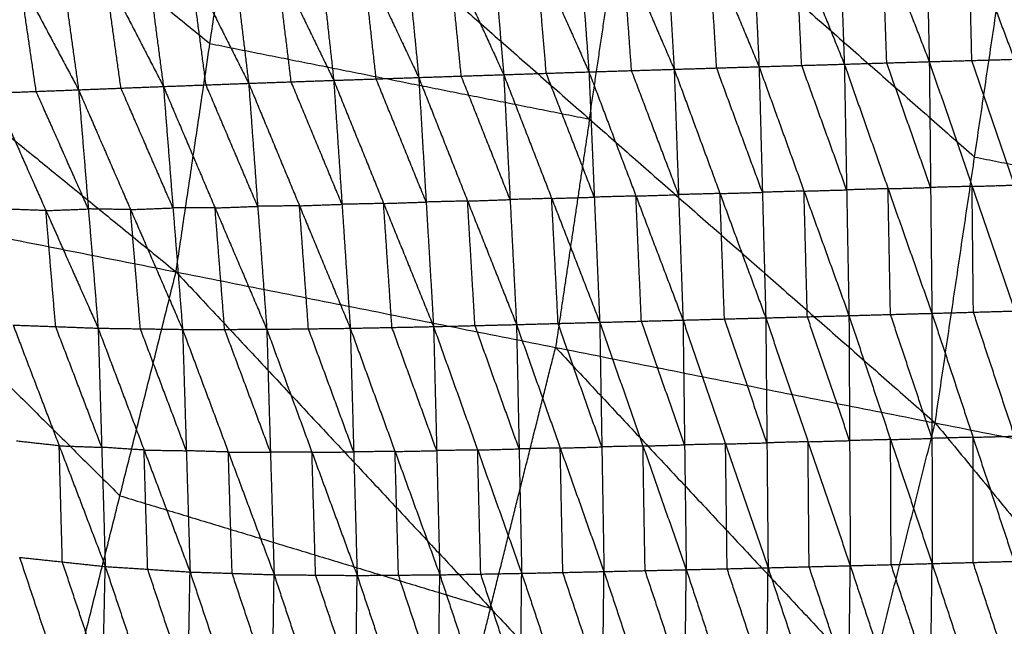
# Model space of a CAD drawing. Header units: millimetres. Extents: x -106 to 110, y -96 to 120.
# Tile 615 of 656: x 50 to 60, y -2 to 5. Entities that reach past the tile are written whole.
import ezdxf

# ---------------------------------------------------------------- set-up
doc = ezdxf.new("R2010")
doc.units = ezdxf.units.MM
doc.header["$MEASUREMENT"] = 0
doc.layers.add('Default', color=7, linetype='Continuous', true_color=0x000000)

msp = doc.modelspace()

# ---------------------------------------------------------------- linework, layer by layer
at = {"layer": 'Default'}
for points in [[(44.533, 7.748, 3.809), (48.017, 4.911, 3.835), (51.501, 2.073, 3.861)], [(48.382, 7.369, 3.835), (50.124, 5.951, 3.848), (51.866, 4.532, 3.861)], [(51.501, 2.073, 3.861), (51.866, 4.532, 3.861), (52.23, 6.99, 3.861)], [(52.23, 6.99, 3.861), (55.953, 3.719, 3.907), (59.675, 0.447, 3.952)], [(58.606, 6.919, -1.709), (58.651, 5.615, -2.208), (58.697, 4.31, -2.707)], [(58.606, 6.919, -1.709), (59.109, 5.628, -2.196), (59.612, 4.337, -2.683)], [(59.552, 6.948, -1.688), (59.582, 5.643, -2.185), (59.612, 4.337, -2.683)], [(59.552, 6.948, -1.688), (60.04, 5.656, -2.173), (60.528, 4.363, -2.658)], [(54.809, 6.792, -1.761), (54.919, 5.495, -2.268), (55.029, 4.197, -2.775)], [(54.809, 6.792, -1.761), (55.378, 5.51, -2.263), (55.947, 4.227, -2.766)], [(55.758, 6.826, -1.754), (55.852, 5.526, -2.26), (55.947, 4.227, -2.766)], [(55.758, 6.826, -1.754), (56.311, 5.541, -2.252), (56.865, 4.255, -2.75)], [(56.708, 6.859, -1.743), (56.787, 5.557, -2.246), (56.865, 4.255, -2.75)], [(56.708, 6.859, -1.743), (57.243, 5.571, -2.236), (57.779, 4.283, -2.73)], [(57.655, 6.889, -1.727), (57.717, 5.586, -2.229), (57.779, 4.283, -2.73)], [(57.655, 6.889, -1.727), (58.176, 5.6, -2.217), (58.697, 4.31, -2.707)], [(52.914, 6.712, -1.758), (53.057, 5.424, -2.264), (53.199, 4.136, -2.769)], [(52.914, 6.712, -1.758), (53.514, 5.439, -2.267), (54.114, 4.167, -2.777)], [(53.859, 6.755, -1.763), (53.987, 5.461, -2.27), (54.114, 4.167, -2.777)], [(53.859, 6.755, -1.763), (54.444, 5.476, -2.269), (55.029, 4.197, -2.775)], [(51.033, 6.592, -1.723), (51.199, 5.331, -2.22), (51.365, 4.07, -2.717)], [(51.033, 6.592, -1.723), (51.658, 5.348, -2.236), (52.283, 4.104, -2.75)], [(51.973, 6.659, -1.745), (52.128, 5.381, -2.247), (52.283, 4.104, -2.75)], [(51.973, 6.659, -1.745), (52.586, 5.397, -2.257), (53.199, 4.136, -2.769)], [(55.953, 3.719, 3.907), (56.165, 5.15, 3.907), (56.377, 6.582, 3.907)], [(56.377, 6.582, 3.907), (58.239, 4.946, 3.929), (60.1, 3.31, 3.952)], [(50.106, 6.508, -1.689), (50.279, 5.271, -2.178), (50.451, 4.034, -2.666)], [(50.106, 6.508, -1.689), (50.736, 5.289, -2.203), (51.365, 4.07, -2.717)], [(49.187, 6.404, -1.642), (49.819, 5.219, -2.154), (50.451, 4.034, -2.666)], [(59.675, 0.447, 3.952), (60.1, 3.31, 3.952), (60.525, 6.173, 3.952)], [(59.154, 4.324, -2.695), (59.131, 4.976, -2.445), (59.109, 5.628, -2.196)], [(60.07, 4.35, -2.67), (60.055, 5.003, -2.421), (60.04, 5.656, -2.173)], [(56.406, 4.241, -2.758), (56.359, 4.891, -2.505), (56.311, 5.541, -2.252)], [(57.322, 4.269, -2.74), (57.283, 4.92, -2.488), (57.243, 5.571, -2.236)], [(58.238, 4.297, -2.719), (58.207, 4.948, -2.468), (58.176, 5.6, -2.217)], [(53.656, 4.151, -2.773), (53.585, 4.795, -2.52), (53.514, 5.439, -2.267)], [(54.572, 4.182, -2.776), (54.508, 4.829, -2.523), (54.444, 5.476, -2.269)], [(55.488, 4.212, -2.77), (55.433, 4.861, -2.517), (55.378, 5.51, -2.263)], [(51.824, 4.087, -2.733), (51.741, 4.717, -2.485), (51.658, 5.348, -2.236)], [(52.741, 4.12, -2.76), (52.663, 4.758, -2.508), (52.586, 5.397, -2.257)], [(49.995, 4.017, -2.631), (49.907, 4.618, -2.392), (49.819, 5.219, -2.154)], [(50.908, 4.052, -2.692), (50.822, 4.67, -2.447), (50.736, 5.289, -2.203)], [(51.866, 4.532, 3.861), (53.909, 4.125, 3.884), (55.953, 3.719, 3.907)], [(59.612, 4.337, -2.683), (60.07, 4.35, -2.67), (60.528, 4.363, -2.658)], [(60.531, 3.008, -2.766), (60.301, 3.679, -2.718), (60.07, 4.35, -2.67)], [(55.947, 4.227, -2.766), (56.406, 4.241, -2.758), (56.865, 4.255, -2.75)], [(56.865, 4.255, -2.75), (57.322, 4.269, -2.74), (57.779, 4.283, -2.73)], [(56.865, 4.255, -2.75), (56.912, 2.905, -2.864), (56.96, 1.554, -2.978)], [(56.865, 4.255, -2.75), (57.358, 2.917, -2.853), (57.851, 1.578, -2.955)], [(57.815, 2.93, -2.843), (57.568, 3.6, -2.791), (57.322, 4.269, -2.74)], [(57.779, 4.283, -2.73), (58.238, 4.297, -2.719), (58.697, 4.31, -2.707)], [(57.779, 4.283, -2.73), (57.815, 2.93, -2.843), (57.851, 1.578, -2.955)], [(57.779, 4.283, -2.73), (58.263, 2.943, -2.829), (58.747, 1.602, -2.928)], [(58.722, 2.956, -2.818), (58.48, 3.626, -2.768), (58.238, 4.297, -2.719)], [(58.697, 4.31, -2.707), (59.154, 4.324, -2.695), (59.612, 4.337, -2.683)], [(58.697, 4.31, -2.707), (58.722, 2.956, -2.818), (58.747, 1.602, -2.928)], [(58.697, 4.31, -2.707), (59.168, 2.969, -2.804), (59.64, 1.627, -2.901)], [(59.626, 2.982, -2.792), (59.39, 3.653, -2.743), (59.154, 4.324, -2.695)], [(59.612, 4.337, -2.683), (59.626, 2.982, -2.792), (59.64, 1.627, -2.901)], [(59.612, 4.337, -2.683), (60.073, 2.994, -2.778), (60.535, 1.652, -2.874)], [(52.283, 4.104, -2.75), (52.741, 4.12, -2.76), (53.199, 4.136, -2.769)], [(53.199, 4.136, -2.769), (53.656, 4.151, -2.773), (54.114, 4.167, -2.777)], [(53.199, 4.136, -2.769), (53.288, 2.801, -2.89), (53.377, 1.466, -3.011)], [(53.199, 4.136, -2.769), (53.736, 2.81, -2.893), (54.274, 1.484, -3.016)], [(54.194, 2.825, -2.897), (53.925, 3.488, -2.835), (53.656, 4.151, -2.773)], [(54.114, 4.167, -2.777), (54.572, 4.182, -2.776), (55.029, 4.197, -2.775)], [(54.114, 4.167, -2.777), (54.194, 2.825, -2.897), (54.274, 1.484, -3.016)], [(54.114, 4.167, -2.777), (54.64, 2.836, -2.894), (55.167, 1.506, -3.011)], [(55.098, 2.852, -2.893), (54.835, 3.517, -2.835), (54.572, 4.182, -2.776)], [(55.029, 4.197, -2.775), (55.488, 4.212, -2.77), (55.947, 4.227, -2.766)], [(55.029, 4.197, -2.775), (55.098, 2.852, -2.893), (55.167, 1.506, -3.011)], [(55.029, 4.197, -2.775), (55.546, 2.864, -2.886), (56.063, 1.53, -2.998)], [(56.005, 2.878, -2.882), (55.747, 3.545, -2.826), (55.488, 4.212, -2.77)], [(55.947, 4.227, -2.766), (56.005, 2.878, -2.882), (56.063, 1.53, -2.998)], [(55.947, 4.227, -2.766), (56.453, 2.89, -2.872), (56.96, 1.554, -2.978)], [(56.912, 2.905, -2.864), (56.659, 3.573, -2.811), (56.406, 4.241, -2.758)], [(49.538, 3.999, -2.595), (49.995, 4.017, -2.631), (50.451, 4.034, -2.666)], [(50.451, 4.034, -2.666), (50.908, 4.052, -2.692), (51.365, 4.07, -2.717)], [(50.451, 4.034, -2.666), (50.557, 2.751, -2.787), (50.662, 1.467, -2.908)], [(50.451, 4.034, -2.666), (51.011, 2.744, -2.813), (51.571, 1.454, -2.96)], [(51.468, 2.762, -2.839), (51.188, 3.407, -2.765), (50.908, 4.052, -2.692)], [(51.365, 4.07, -2.717), (51.824, 4.087, -2.733), (52.283, 4.104, -2.75)], [(51.365, 4.07, -2.717), (51.468, 2.762, -2.839), (51.571, 1.454, -2.96)], [(51.365, 4.07, -2.717), (51.921, 2.762, -2.855), (52.478, 1.455, -2.993)], [(52.38, 2.779, -2.872), (52.102, 3.433, -2.803), (51.824, 4.087, -2.733)], [(52.283, 4.104, -2.75), (52.38, 2.779, -2.872), (52.478, 1.455, -2.993)], [(52.283, 4.104, -2.75), (52.83, 2.785, -2.881), (53.377, 1.466, -3.011)], [(53.288, 2.801, -2.89), (53.014, 3.46, -2.825), (52.741, 4.12, -2.76)], [(49.538, 3.999, -2.595), (50.1, 2.733, -2.751), (50.662, 1.467, -2.908)], [(50.557, 2.751, -2.787), (50.276, 3.384, -2.709), (49.995, 4.017, -2.631)], [(55.953, 3.719, 3.907), (55.77, 2.489, 3.907), (55.588, 1.26, 3.907)], [(43.915, 3.582, 3.809), (47.104, 0.416, 3.835), (50.293, -2.749, 3.861)], [(43.915, 3.582, 3.809), (47.708, 2.827, 3.835), (51.501, 2.073, 3.861)], [(60.1, 3.31, 3.952), (62.159, 2.901, 4.011), (64.219, 2.491, 4.07)], [(59.168, 2.969, -2.804), (58.945, 2.963, -2.811), (58.722, 2.956, -2.818)], [(59.168, 2.969, -2.804), (59.397, 2.975, -2.798), (59.626, 2.982, -2.792)], [(59.194, 1.615, -2.915), (59.181, 2.292, -2.859), (59.168, 2.969, -2.804)], [(60.073, 2.994, -2.778), (59.85, 2.988, -2.785), (59.626, 2.982, -2.792)], [(60.073, 2.994, -2.778), (60.302, 3.001, -2.772), (60.531, 3.008, -2.766)], [(60.087, 1.639, -2.887), (60.08, 2.317, -2.833), (60.073, 2.994, -2.778)], [(55.546, 2.864, -2.886), (55.322, 2.858, -2.89), (55.098, 2.852, -2.893)], [(55.546, 2.864, -2.886), (55.776, 2.871, -2.884), (56.005, 2.878, -2.882)], [(55.615, 1.518, -3.004), (55.581, 2.191, -2.945), (55.546, 2.864, -2.886)], [(56.453, 2.89, -2.872), (56.229, 2.884, -2.877), (56.005, 2.878, -2.882)], [(56.453, 2.89, -2.872), (56.683, 2.897, -2.868), (56.912, 2.905, -2.864)], [(56.512, 1.542, -2.988), (56.482, 2.216, -2.93), (56.453, 2.89, -2.872)], [(57.358, 2.917, -2.853), (57.135, 2.911, -2.858), (56.912, 2.905, -2.864)], [(57.358, 2.917, -2.853), (57.587, 2.923, -2.848), (57.815, 2.93, -2.843)], [(57.406, 1.566, -2.967), (57.382, 2.241, -2.91), (57.358, 2.917, -2.853)], [(58.263, 2.943, -2.829), (58.039, 2.937, -2.836), (57.815, 2.93, -2.843)], [(58.263, 2.943, -2.829), (58.492, 2.95, -2.824), (58.722, 2.956, -2.818)], [(58.299, 1.59, -2.942), (58.281, 2.266, -2.886), (58.263, 2.943, -2.829)], [(47.708, 2.827, 3.835), (49.303, 1.245, 3.848), (50.897, -0.338, 3.861)], [(51.011, 2.744, -2.813), (51.24, 2.753, -2.826), (51.468, 2.762, -2.839)], [(51.921, 2.762, -2.855), (51.695, 2.762, -2.847), (51.468, 2.762, -2.839)], [(51.921, 2.762, -2.855), (52.151, 2.771, -2.863), (52.38, 2.779, -2.872)], [(52.024, 1.454, -2.977), (51.973, 2.108, -2.916), (51.921, 2.762, -2.855)], [(52.83, 2.785, -2.881), (52.605, 2.782, -2.876), (52.38, 2.779, -2.872)], [(52.83, 2.785, -2.881), (53.059, 2.793, -2.885), (53.288, 2.801, -2.89)], [(52.927, 1.46, -3.002), (52.879, 2.123, -2.941), (52.83, 2.785, -2.881)], [(53.736, 2.81, -2.893), (53.512, 2.805, -2.892), (53.288, 2.801, -2.89)], [(53.736, 2.81, -2.893), (53.965, 2.818, -2.895), (54.194, 2.825, -2.897)], [(53.826, 1.475, -3.014), (53.781, 2.142, -2.953), (53.736, 2.81, -2.893)], [(54.64, 2.836, -2.894), (54.417, 2.831, -2.895), (54.194, 2.825, -2.897)], [(54.64, 2.836, -2.894), (54.869, 2.844, -2.894), (55.098, 2.852, -2.893)], [(54.72, 1.495, -3.014), (54.68, 2.166, -2.954), (54.64, 2.836, -2.894)], [(50.1, 2.733, -2.751), (49.871, 2.741, -2.733), (49.643, 2.75, -2.714)], [(50.1, 2.733, -2.751), (50.328, 2.742, -2.769), (50.557, 2.751, -2.787)], [(50.205, 1.484, -2.87), (50.152, 2.108, -2.811), (50.1, 2.733, -2.751)], [(51.011, 2.744, -2.813), (50.784, 2.747, -2.8), (50.557, 2.751, -2.787)], [(51.117, 1.46, -2.934), (51.064, 2.102, -2.874), (51.011, 2.744, -2.813)], [(50.293, -2.749, 3.861), (50.897, -0.338, 3.861), (51.501, 2.073, 3.861)], [(51.501, 2.073, 3.861), (54.885, -1.548, 3.907), (58.269, -5.168, 3.952)], [(51.501, 2.073, 3.861), (55.588, 1.26, 3.907), (59.675, 0.447, 3.952)], [(57.851, 1.578, -2.955), (58.299, 1.59, -2.942), (58.747, 1.602, -2.928)], [(58.747, 1.602, -2.928), (59.194, 1.615, -2.915), (59.64, 1.627, -2.901)], [(58.747, 1.602, -2.928), (58.754, 0.256, -2.77), (58.761, -1.091, -2.612)], [(58.747, 1.602, -2.928), (59.195, 0.267, -2.757), (59.642, -1.068, -2.585)], [(59.641, 0.28, -2.743), (59.417, 0.947, -2.829), (59.194, 1.615, -2.915)], [(59.64, 1.627, -2.901), (60.087, 1.639, -2.887), (60.535, 1.652, -2.874)], [(59.64, 1.627, -2.901), (59.641, 0.28, -2.743), (59.642, -1.068, -2.585)], [(59.64, 1.627, -2.901), (60.083, 0.292, -2.73), (60.525, -1.044, -2.558)], [(60.53, 0.304, -2.716), (60.309, 0.972, -2.802), (60.087, 1.639, -2.887)], [(49.747, 1.5, -2.833), (50.205, 1.484, -2.87), (50.662, 1.467, -2.908)], [(49.747, 1.5, -2.833), (50.243, 0.2, -2.715), (50.739, -1.1, -2.597)], [(54.274, 1.484, -3.016), (54.72, 1.495, -3.014), (55.167, 1.506, -3.011)], [(55.195, 0.167, -2.851), (54.958, 0.831, -2.932), (54.72, 1.495, -3.014)], [(55.167, 1.506, -3.011), (55.615, 1.518, -3.004), (56.063, 1.53, -2.998)], [(55.167, 1.506, -3.011), (55.195, 0.167, -2.851), (55.223, -1.173, -2.691)], [(55.167, 1.506, -3.011), (55.638, 0.176, -2.845), (56.109, -1.154, -2.678)], [(56.086, 0.188, -2.838), (55.851, 0.853, -2.921), (55.615, 1.518, -3.004)], [(56.063, 1.53, -2.998), (56.512, 1.542, -2.988), (56.96, 1.554, -2.978)], [(56.063, 1.53, -2.998), (56.086, 0.188, -2.838), (56.109, -1.154, -2.678)], [(56.063, 1.53, -2.998), (56.529, 0.198, -2.829), (56.995, -1.134, -2.66)], [(56.977, 0.21, -2.819), (56.744, 0.876, -2.904), (56.512, 1.542, -2.988)], [(56.96, 1.554, -2.978), (57.406, 1.566, -2.967), (57.851, 1.578, -2.955)], [(56.96, 1.554, -2.978), (56.977, 0.21, -2.819), (56.995, -1.134, -2.66)], [(56.96, 1.554, -2.978), (57.418, 0.22, -2.808), (57.876, -1.113, -2.638)], [(57.864, 0.232, -2.796), (57.635, 0.899, -2.881), (57.406, 1.566, -2.967)], [(57.851, 1.578, -2.955), (57.864, 0.232, -2.796), (57.876, -1.113, -2.638)], [(57.851, 1.578, -2.955), (58.306, 0.244, -2.783), (58.761, -1.091, -2.612)], [(58.754, 0.256, -2.77), (58.527, 0.923, -2.856), (58.299, 1.59, -2.942)], [(50.701, 0.184, -2.753), (50.453, 0.834, -2.812), (50.205, 1.484, -2.87)], [(50.662, 1.467, -2.908), (50.701, 0.184, -2.753), (50.739, -1.1, -2.597)], [(50.662, 1.467, -2.908), (51.117, 1.46, -2.934), (51.571, 1.454, -2.96)], [(50.662, 1.467, -2.908), (51.157, 0.154, -2.776), (51.652, -1.159, -2.645)], [(51.612, 0.147, -2.802), (51.364, 0.804, -2.868), (51.117, 1.46, -2.934)], [(51.571, 1.454, -2.96), (52.024, 1.454, -2.977), (52.478, 1.455, -2.993)], [(51.571, 1.454, -2.96), (51.612, 0.147, -2.802), (51.652, -1.159, -2.645)], [(51.571, 1.454, -2.96), (52.064, 0.133, -2.817), (52.557, -1.188, -2.674)], [(52.517, 0.133, -2.834), (52.271, 0.794, -2.905), (52.024, 1.454, -2.977)], [(52.478, 1.455, -2.993), (52.927, 1.46, -3.002), (53.377, 1.466, -3.011)], [(52.478, 1.455, -2.993), (52.517, 0.133, -2.834), (52.557, -1.188, -2.674)], [(52.478, 1.455, -2.993), (52.965, 0.13, -2.842), (53.451, -1.196, -2.691)], [(53.414, 0.135, -2.851), (53.171, 0.798, -2.927), (52.927, 1.46, -3.002)], [(53.377, 1.466, -3.011), (53.826, 1.475, -3.014), (54.274, 1.484, -3.016)], [(53.377, 1.466, -3.011), (53.414, 0.135, -2.851), (53.451, -1.196, -2.691)], [(53.377, 1.466, -3.011), (53.859, 0.139, -2.853), (54.341, -1.189, -2.695)], [(54.308, 0.148, -2.856), (54.067, 0.811, -2.935), (53.826, 1.475, -3.014)], [(54.274, 1.484, -3.016), (54.308, 0.148, -2.856), (54.341, -1.189, -2.695)], [(54.274, 1.484, -3.016), (54.749, 0.155, -2.853), (55.223, -1.173, -2.691)], [(54.885, -1.548, 3.907), (55.236, -0.144, 3.907), (55.588, 1.26, 3.907)], [(55.588, 1.26, 3.907), (57.28, -0.55, 3.929), (58.972, -2.361, 3.952)], [(58.269, -5.168, 3.952), (58.972, -2.361, 3.952), (59.675, 0.447, 3.952)], [(59.675, 0.447, 3.952), (62.991, -3.58, 4.07), (66.306, -7.607, 4.188)], [(59.675, 0.447, 3.952), (63.794, -0.372, 4.07), (67.913, -1.192, 4.188)], [(50.243, 0.2, -2.715), (50.012, 0.225, -2.698), (49.782, 0.25, -2.681)], [(57.418, 0.22, -2.808), (57.198, 0.215, -2.814), (56.977, 0.21, -2.819)], [(57.418, 0.22, -2.808), (57.641, 0.226, -2.802), (57.864, 0.232, -2.796)], [(57.435, -1.124, -2.649), (57.427, -0.452, -2.728), (57.418, 0.22, -2.808)], [(58.306, 0.244, -2.783), (58.085, 0.238, -2.79), (57.864, 0.232, -2.796)], [(58.306, 0.244, -2.783), (58.53, 0.25, -2.777), (58.754, 0.256, -2.77)], [(58.318, -1.102, -2.625), (58.312, -0.429, -2.704), (58.306, 0.244, -2.783)], [(59.195, 0.267, -2.757), (58.974, 0.262, -2.764), (58.754, 0.256, -2.77)], [(59.195, 0.267, -2.757), (59.418, 0.274, -2.75), (59.641, 0.28, -2.743)], [(59.201, -1.079, -2.599), (59.198, -0.406, -2.678), (59.195, 0.267, -2.757)], [(60.083, 0.292, -2.73), (59.862, 0.286, -2.736), (59.641, 0.28, -2.743)], [(60.083, 0.292, -2.73), (60.306, 0.298, -2.723), (60.53, 0.304, -2.716)], [(60.084, -1.056, -2.572), (60.083, -0.382, -2.651), (60.083, 0.292, -2.73)], [(50.277, -1.05, -2.563), (50.26, -0.425, -2.639), (50.243, 0.2, -2.715)], [(50.243, 0.2, -2.715), (50.472, 0.192, -2.734), (50.701, 0.184, -2.753)], [(51.157, 0.154, -2.776), (50.929, 0.169, -2.765), (50.701, 0.184, -2.753)], [(51.196, -1.129, -2.621), (51.176, -0.488, -2.699), (51.157, 0.154, -2.776)], [(51.157, 0.154, -2.776), (51.384, 0.151, -2.789), (51.612, 0.147, -2.802)], [(52.064, 0.133, -2.817), (51.838, 0.14, -2.81), (51.612, 0.147, -2.802)], [(52.105, -1.173, -2.66), (52.084, -0.52, -2.738), (52.064, 0.133, -2.817)], [(52.064, 0.133, -2.817), (52.291, 0.133, -2.826), (52.517, 0.133, -2.834)], [(52.965, 0.13, -2.842), (52.741, 0.132, -2.838), (52.517, 0.133, -2.834)], [(52.965, 0.13, -2.842), (53.189, 0.132, -2.846), (53.414, 0.135, -2.851)], [(53.004, -1.192, -2.683), (52.984, -0.531, -2.762), (52.965, 0.13, -2.842)], [(53.859, 0.139, -2.853), (53.637, 0.137, -2.852), (53.414, 0.135, -2.851)], [(53.859, 0.139, -2.853), (54.083, 0.143, -2.854), (54.308, 0.148, -2.856)], [(53.896, -1.192, -2.693), (53.878, -0.527, -2.773), (53.859, 0.139, -2.853)], [(54.749, 0.155, -2.853), (54.528, 0.152, -2.855), (54.308, 0.148, -2.856)], [(54.749, 0.155, -2.853), (54.972, 0.161, -2.852), (55.195, 0.167, -2.851)], [(54.782, -1.181, -2.693), (54.765, -0.513, -2.773), (54.749, 0.155, -2.853)], [(55.638, 0.176, -2.845), (55.416, 0.171, -2.848), (55.195, 0.167, -2.851)], [(55.638, 0.176, -2.845), (55.862, 0.182, -2.841), (56.086, 0.188, -2.838)], [(55.666, -1.164, -2.684), (55.652, -0.494, -2.764), (55.638, 0.176, -2.845)], [(56.529, 0.198, -2.829), (56.308, 0.193, -2.833), (56.086, 0.188, -2.838)], [(56.529, 0.198, -2.829), (56.753, 0.204, -2.824), (56.977, 0.21, -2.819)], [(56.552, -1.144, -2.669), (56.54, -0.473, -2.749), (56.529, 0.198, -2.829)], [(50.897, -0.338, 3.861), (52.891, -0.943, 3.884), (54.885, -1.548, 3.907)], [(42.892, -0.504, 3.809), (46.592, -1.626, 3.835), (50.293, -2.749, 3.861)], [(49.816, -1.001, -2.529), (50.249, -2.301, -2.072), (50.682, -3.6, -1.615)], [(49.816, -1.001, -2.529), (50.277, -1.05, -2.563), (50.739, -1.1, -2.597)], [(50.711, -2.35, -2.106), (50.494, -1.7, -2.335), (50.277, -1.05, -2.563)], [(59.642, -1.068, -2.585), (60.084, -1.056, -2.572), (60.525, -1.044, -2.558)], [(60.508, -2.34, -2.053), (60.296, -1.698, -2.312), (60.084, -1.056, -2.572)], [(50.682, -3.6, -1.615), (50.711, -2.35, -2.106), (50.739, -1.1, -2.597)], [(50.739, -1.1, -2.597), (51.173, -2.399, -2.121), (51.606, -3.699, -1.645)], [(50.739, -1.1, -2.597), (51.196, -1.129, -2.621), (51.652, -1.159, -2.645)], [(51.629, -2.429, -2.145), (51.412, -1.779, -2.383), (51.196, -1.129, -2.621)], [(51.606, -3.699, -1.645), (51.629, -2.429, -2.145), (51.652, -1.159, -2.645)], [(51.652, -1.159, -2.645), (52.086, -2.456, -2.154), (52.519, -3.752, -1.663)], [(51.652, -1.159, -2.645), (52.105, -1.173, -2.66), (52.557, -1.188, -2.674)], [(55.223, -1.173, -2.691), (55.666, -1.164, -2.684), (56.109, -1.154, -2.678)], [(56.094, -2.45, -2.167), (55.88, -1.807, -2.426), (55.666, -1.164, -2.684)], [(56.08, -3.745, -1.656), (56.094, -2.45, -2.167), (56.109, -1.154, -2.678)], [(56.109, -1.154, -2.678), (56.552, -1.144, -2.669), (56.995, -1.134, -2.66)], [(56.109, -1.154, -2.678), (56.537, -2.44, -2.159), (56.965, -3.727, -1.641)], [(56.98, -2.43, -2.15), (56.766, -1.787, -2.41), (56.552, -1.144, -2.669)], [(56.965, -3.727, -1.641), (56.98, -2.43, -2.15), (56.995, -1.134, -2.66)], [(56.995, -1.134, -2.66), (57.435, -1.124, -2.649), (57.876, -1.113, -2.638)], [(56.995, -1.134, -2.66), (57.42, -2.42, -2.141), (57.846, -3.707, -1.621)], [(57.861, -2.41, -2.13), (57.648, -1.767, -2.389), (57.435, -1.124, -2.649)], [(57.846, -3.707, -1.621), (57.861, -2.41, -2.13), (57.876, -1.113, -2.638)], [(57.876, -1.113, -2.638), (58.318, -1.102, -2.625), (58.761, -1.091, -2.612)], [(57.876, -1.113, -2.638), (58.303, -2.399, -2.118), (58.73, -3.684, -1.599)], [(58.745, -2.388, -2.106), (58.532, -1.745, -2.365), (58.318, -1.102, -2.625)], [(58.73, -3.684, -1.599), (58.745, -2.388, -2.106), (58.761, -1.091, -2.612)], [(58.761, -1.091, -2.612), (59.201, -1.079, -2.599), (59.642, -1.068, -2.585)], [(58.761, -1.091, -2.612), (59.185, -2.376, -2.093), (59.609, -3.661, -1.574)], [(59.626, -2.364, -2.08), (59.414, -1.722, -2.339), (59.201, -1.079, -2.599)], [(59.609, -3.661, -1.574), (59.626, -2.364, -2.08), (59.642, -1.068, -2.585)], [(59.642, -1.068, -2.585), (60.066, -2.352, -2.067), (60.49, -3.636, -1.548)], [(52.538, -2.47, -2.169), (52.321, -1.822, -2.414), (52.105, -1.173, -2.66)], [(52.519, -3.752, -1.663), (52.538, -2.47, -2.169), (52.557, -1.188, -2.674)], [(52.557, -1.188, -2.674), (52.988, -2.481, -2.173), (53.418, -3.774, -1.672)], [(52.557, -1.188, -2.674), (53.004, -1.192, -2.683), (53.451, -1.196, -2.691)], [(53.435, -2.485, -2.181), (53.22, -1.838, -2.432), (53.004, -1.192, -2.683)], [(53.418, -3.774, -1.672), (53.435, -2.485, -2.181), (53.451, -1.196, -2.691)], [(53.451, -1.196, -2.691), (53.896, -1.192, -2.693), (54.341, -1.189, -2.695)], [(53.451, -1.196, -2.691), (53.882, -2.485, -2.182), (54.312, -3.774, -1.673)], [(54.326, -2.481, -2.184), (54.111, -1.837, -2.439), (53.896, -1.192, -2.693)], [(54.312, -3.774, -1.673), (54.326, -2.481, -2.184), (54.341, -1.189, -2.695)], [(54.341, -1.189, -2.695), (54.782, -1.181, -2.693), (55.223, -1.173, -2.691)], [(54.341, -1.189, -2.695), (54.768, -2.475, -2.181), (55.194, -3.762, -1.667)], [(55.209, -2.467, -2.179), (54.995, -1.824, -2.436), (54.782, -1.181, -2.693)], [(55.194, -3.762, -1.667), (55.209, -2.467, -2.179), (55.223, -1.173, -2.691)], [(55.223, -1.173, -2.691), (55.651, -2.459, -2.173), (56.08, -3.745, -1.656)], [(54.885, -1.548, 3.907), (54.583, -2.753, 3.907), (54.281, -3.959, 3.907)]]:
    msp.add_open_spline(points, degree=2, dxfattribs=at)

doc.saveas('drawing.dxf')
